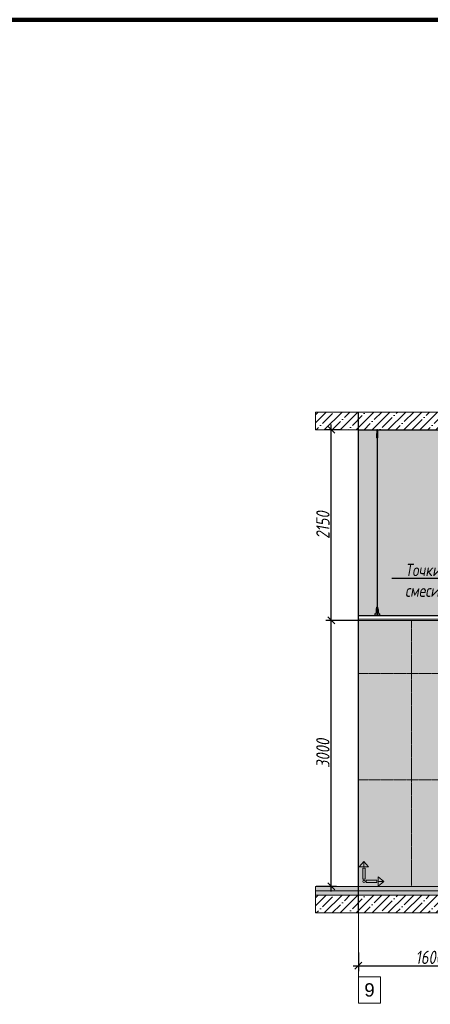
# Model space of a CAD drawing. Header units: millimetres. Extents: x -57162 to 485422, y -209335 to -9481.
# Tile 647 of 656: x 436356 to 440985, y -201117 to -190011. Entities that reach past the tile are written whole.
import ezdxf
from ezdxf import colors
from ezdxf.entities.mleader import LeaderData, LeaderLine
from ezdxf.math import Vec2, Vec3

# ---------------------------------------------------------------- set-up
doc = ezdxf.new("R2010")
doc.units = ezdxf.units.MM
doc.linetypes.add('DASHDOT', pattern=[25.4, 12.7, -6.35, 0, -6.35])
doc.layers.get('Defpoints').update_dxf_attribs({"color": 31})
for name, color, linetype, lineweight in [('3_RC_Ceiling', 253, 'Continuous', 5), ('A-DETL-GENF', 7, 'Continuous', 5), ('dim_pot', 128, 'Continuous', 9), ('meb', 26, 'Continuous', 15)]:
    doc.layers.add(name, color=color, linetype=linetype, lineweight=lineweight)
for name, color, linetype, lineweight, true_color in [('dim_per', 7, 'Continuous', 9, 0x1c3800), ('dim_razv', 7, 'DASHDOT', 9, 0x183018), ('pol', 7, 'Continuous', 15, 0x55666d)]:
    doc.layers.add(name, color=color, linetype=linetype, lineweight=lineweight, true_color=true_color)
doc.styles.add('fl_iso paper', font='isocpeur.ttf', dxfattribs={"width": 0.8, "oblique": 10})
doc.styles.get("Standard").update_dxf_attribs({"font": 'arial.ttf'})
doc.dimstyles.new('In tre 1_50', dxfattribs={"dimtxt": 150, "dimasz": 80, "dimexe": 60, "dimexo": 10, "dimgap": 20, "dimtad": 1, "dimdec": 0, "dimrnd": 5, "dimzin": 0, "dimdsep": 46, "dimtxsty": 'fl_iso paper', "dimblk": 'OBLIQUE', "dimcen": 0, "dimdle": 60, "dimadec": 0, "dimazin": 0, "dimtfac": 1, "dimtdec": 0, "dimtofl": 0, "dimtmove": 1, "dimatfit": 1, "dimfxl": 40, "dimtolj": 1, "dimtzin": 0, "dimarcsym": 1})

# ---------------------------------------------------------------- blocks, each defined once
blk = doc.blocks.new('*U804')
at = {"layer": 'dim_razv', "color": 253, "ltscale": 0.3, "transparency": 33554687}
blk.add_lwpolyline([(0, -1500), (0, 1500)], dxfattribs=at)
blk = doc.blocks.new('*U805')
at = {"layer": 'dim_pot', "color": 0, "linetype": 'ByBlock', "lineweight": -2, "transparency": 16777216}
blk.add_blockref('*U804', (0, 0), dxfattribs=at)
blk = doc.blocks.new('_Oblique')
at = {"color": 0, "linetype": 'ByBlock', "lineweight": -2}
blk.add_line((-0.5, -0.5), (0.5, 0.5), dxfattribs=at)
blk = doc.blocks.new('*D841')
at = {"layer": 'Defpoints', "color": 0, "linetype": 'ByBlock', "transparency": 16777216}
for p in [(439869, -196786), (440174, -196786), (439689, -199786)]:
    blk.add_point(p, dxfattribs=at)
at = {"layer": 'dim_razv', "color": 0, "linetype": 'ByBlock', "lineweight": -2, "transparency": 16777216}
for p, q in [((440164, -196786), (439809, -196786)), ((439869, -199846), (439869, -196726)), ((439699, -199786), (439929, -199786))]:
    blk.add_line(p, q, dxfattribs=at)
at = {"layer": 'dim_razv', "color": 0, "linetype": 'ByBlock', "lineweight": -2, "transparency": 16777216, "xscale": 80, "yscale": 80, "zscale": 80}
for p, rotation in [((439869, -196786), 90), ((439869, -199786), 270)]:
    blk.add_blockref('_Oblique', p, dxfattribs=dict(at, rotation=rotation))
at = {"layer": 'dim_razv', "color": 0, "linetype": 'ByBlock', "transparency": 16777216, "insert": (439774, -198286), "char_height": 150, "attachment_point": 5, "rotation": 90, "style": 'fl_iso paper'}
blk.add_mtext('\\A1;3000', dxfattribs=at)
blk = doc.blocks.new('*D842')
at = {"layer": 'Defpoints', "color": 0, "linetype": 'ByBlock', "transparency": 16777216}
for p in [(440174, -200524), (441774, -200524), (441774, -200682)]:
    blk.add_point(p, dxfattribs=at)
at = {"layer": 'dim_razv', "color": 0, "linetype": 'ByBlock', "lineweight": -2, "transparency": 16777216}
for p, q in [((440174, -200534), (440174, -200742)), ((441774, -200534), (441774, -200742)), ((440114, -200682), (441834, -200682))]:
    blk.add_line(p, q, dxfattribs=at)
at = {"layer": 'dim_razv', "color": 0, "linetype": 'ByBlock', "lineweight": -2, "transparency": 16777216, "xscale": 80, "yscale": 80, "zscale": 80, "rotation": 180}
blk.add_blockref('_Oblique', (440174, -200682), dxfattribs=at)
at = {"layer": 'dim_razv', "color": 0, "linetype": 'ByBlock', "lineweight": -2, "transparency": 16777216, "xscale": 80, "yscale": 80, "zscale": 80}
blk.add_blockref('_Oblique', (441774, -200682), dxfattribs=at)
at = {"layer": 'dim_razv', "color": 0, "linetype": 'ByBlock', "transparency": 16777216, "insert": (440974, -200587), "char_height": 150, "attachment_point": 5, "style": 'fl_iso paper'}
blk.add_mtext('\\A1;1600', dxfattribs=at)
blk = doc.blocks.new('*U907')
at = {"layer": '3_RC_Ceiling', "ltscale": 20}
for p, q in [((490275, -63510), (490275, -63570)), ((490280, -63505), (490280, -63524)), ((490285, -63510), (490285, -63570)), ((490272, -63563), (490278, -63563)), ((490272, -63591), (490278, -63591)), ((490285, -63548), (490275, -63548)), ((490285, -63570), (490275, -63570)), ((490278, -63549), (490278, -63570)), ((490278, -63598), (490278, -63557)), ((490278, -65492), (490278, -63604)), ((490282, -63549), (490282, -63570)), ((490282, -63598), (490282, -63557)), ((490282, -63563), (490287, -63563)), ((490282, -63591), (490287, -63591)), ((490282, -65492), (490282, -63604)), ((490278, -65511), (490278, -65483)), ((490278, -65559), (490278, -65519)), ((490282, -65511), (490282, -65483)), ((490282, -65559), (490282, -65519)), ((490272, -65524), (490278, -65524)), ((490272, -65553), (490278, -65553)), ((490286, -65569), (490274, -65569)), ((490274, -65587), (490274, -65598)), ((490274, -65598), (490274, -65604)), ((490276, -65575), (490276, -65571)), ((490278, -65571), (490277, -65571)), ((490277, -65575), (490277, -65571)), ((490278, -65575), (490277, -65575)), ((490278, -65575), (490277, -65575)), ((490278, -65583), (490278, -65566)), ((490282, -65524), (490287, -65524)), ((490282, -65553), (490287, -65553)), ((490282, -65583), (490282, -65566)), ((490283, -65571), (490282, -65571)), ((490282, -65575), (490282, -65571)), ((490283, -65575), (490282, -65575)), ((490282, -65575), (490282, -65575)), ((490283, -65575), (490283, -65571)), ((490286, -65587), (490286, -65598)), ((490286, -65598), (490286, -65604))]:
    blk.add_line(p, q, dxfattribs=at)
at = {"layer": '3_RC_Ceiling', "ltscale": 20, "elevation": -5}
blk.add_lwpolyline([(490272, -63552), (490272, -63603, 0.311691), (490287, -63603), (490287, -63552, 0.333333)], format="xyb", close=True, dxfattribs=at)
at = {"layer": '3_RC_Ceiling', "ltscale": 20}
for points in [[(490282, -63558, 0.15158), (490282, -63557, 0.106977), (490281, -63557, 0.07462), (490281, -63556, 0.061287), (490280, -63556, 0.061287), (490279, -63556, 0.07462), (490278, -63557, 0.106977), (490278, -63557, 0.15158), (490278, -63558, 0.156429), (490278, -63558, 0.106977)], [(490282, -63597, -0.15158), (490282, -63598, -0.106977), (490281, -63598, -0.07462), (490281, -63598, -0.061287), (490280, -63599, -0.061287), (490279, -63598, -0.07462), (490278, -63598, -0.106977), (490278, -63598, -0.15158), (490278, -63597, -0.156429), (490278, -63597, -0.106977)], [(490282, -63558, -0.164855), (490282, -63558, -0.106977)], [(490282, -63597, -0.164855), (490282, -63597, -0.15158)], [(490282, -65519, 0.15158), (490282, -65519, 0.106977), (490281, -65518, 0.07462), (490281, -65518, 0.061287), (490280, -65518, 0.061287), (490279, -65518, 0.07462), (490278, -65518, 0.106977), (490278, -65519, 0.15158), (490278, -65519, 0.156429), (490278, -65520, 0.106977)], [(490282, -65519, -0.164855), (490282, -65520, -0.106977)], [(490287, -65525, -0.160742), (490294, -65538), (490294, -65568, 0.196304), (490301, -65586, -0.186577), (490302, -65588, 0.403263), (490303, -65589), (490303, -65589, 0.315299), (490305, -65588), (490305, -65588, -0.253979), (490306, -65587, -0.113914), (490307, -65587, -0.349227), (490308, -65588), (490308, -65590, -0.065543), (490308, -65592), (490306, -65597, -0.339454), (490296, -65604), (490263, -65604, -0.339454), (490254, -65597), (490252, -65592, -0.065543), (490252, -65590), (490252, -65588, -0.349227), (490253, -65587, -0.113914), (490254, -65587, -0.253979), (490255, -65588), (490255, -65588, 0.315299), (490256, -65589), (490256, -65589, 0.403263), (490258, -65588, -0.186577), (490259, -65586, 0.196304), (490266, -65568), (490266, -65538, -0.160742), (490272, -65525)], [(490286, -65589), (490286, -65589, 0.414214), (490287, -65588), (490287, -65587, 0.414214), (490286, -65587), (490273, -65587, 0.414214), (490273, -65587), (490273, -65588, 0.414214), (490273, -65589), (490274, -65589)], [(490286, -65596), (490286, -65596, -0.414214), (490287, -65596), (490287, -65597, -0.414214), (490286, -65598), (490273, -65598, -0.414214), (490273, -65597), (490273, -65596, -0.414214), (490273, -65596), (490274, -65596)], [(490286, -65604), (490286, -65605, -0.414214), (490283, -65608), (490277, -65608, -0.414214), (490274, -65605), (490274, -65604)], [(490282, -65559, -0.15158), (490282, -65559, -0.106977), (490281, -65560, -0.07462), (490281, -65560, -0.061287), (490280, -65560, -0.061287), (490279, -65560, -0.07462), (490278, -65560, -0.106977), (490278, -65559, -0.15158), (490278, -65559, -0.156429), (490278, -65558, -0.106977)], [(490282, -65558, -0.164855), (490282, -65559, -0.15158)]]:
    blk.add_lwpolyline(points, format="xyb", dxfattribs=at)
blk.add_lwpolyline([(490272, -65513), (490272, -65564, 0.311691), (490287, -65564), (490287, -65513, 0.333333)], format="xyb", close=True, dxfattribs=at)
at = {"layer": '3_RC_Ceiling', "ltscale": 20, "const_width": 2.22}
blk.add_lwpolyline([(490308, -65585, -1), (490312, -65585), (490312, -65586, -0.267949), (490311, -65587, 0.57735), (490311, -65590, -0.267949), (490312, -65591), (490312, -65594, -0.267949), (490311, -65595, 0.57735), (490311, -65597, -0.267949), (490312, -65599), (490312, -65601, -0.267949), (490311, -65602, 0.57735), (490311, -65605, -0.267949), (490312, -65606), (490312, -65609, -0.414214), (490311, -65610), (490304, -65610, -0.247529), (490303, -65610, 0.247529), (490302, -65609), (490298, -65609, 0.247529), (490297, -65610, -0.247529), (490296, -65610), (490282, -65610, -0.267949), (490281, -65610, 0.57735), (490279, -65610, -0.267949), (490277, -65610), (490264, -65610, -0.247529), (490263, -65610, 0.247529), (490261, -65609), (490258, -65609, 0.247529), (490256, -65610, -0.247529), (490255, -65610), (490249, -65610, -0.414214), (490248, -65609), (490248, -65606, -0.267949), (490248, -65605, 0.57735), (490248, -65602, -0.267949), (490248, -65601), (490248, -65599, -0.267949), (490248, -65597, 0.57735), (490248, -65595, -0.267949), (490248, -65594), (490248, -65591, -0.267949), (490248, -65590, 0.57735), (490248, -65587, -0.267949), (490248, -65586), (490248, -65585, -1), (490252, -65585, -1)], format="xyb", dxfattribs=at)
at = {"layer": '3_RC_Ceiling', "ltscale": 20, "flags": 128}
blk.add_lwpolyline([(490286, -65587, -0.414214), (490286, -65586), (490287, -65586), (490287, -65573), (490286, -65573, -0.414214), (490286, -65573), (490286, -65568), (490274, -65568), (490274, -65573, -0.414214), (490274, -65573), (490273, -65573), (490273, -65586), (490274, -65586, -0.414214), (490274, -65587)], format="xyb", dxfattribs=at)
at = {"layer": '3_RC_Ceiling', "ltscale": 20}
for centre in [(490280, -63566), (490280, -63586), (490280, -65528), (490280, -65548)]:
    blk.add_circle(centre, 1.6, dxfattribs=at)
for centre, radius, start, end in [((490280, -63576), 2.8, 131.8117, 228.1912), ((490280, -63576), 2.8, 131.8117, 228.1912), ((490280, -63576), 2.8, 48.191, 131.8117), ((490280, -63576), 2.8, 228.1912, 311.8118), ((490280, -63576), 2.8, 311.8118, 48.191), ((490277, -65571), 0.5, 90.0014, 180.0014), ((490277, -65575), 0.5, 180.0014, 270.0014), ((490280, -65538), 2.8, 131.8117, 228.1912), ((490280, -65538), 2.8, 131.8117, 228.1912), ((490280, -65538), 2.8, 48.191, 131.8117), ((490280, -65538), 2.8, 228.1912, 311.8118), ((490279, -65582), 1.44, 219.6407, 243.4364), ((490280, -65581), 2.48, 243.4364, 258.3005), ((490278, -65583), 0.531, 180.0014, 219.6407), ((490280, -65580), 3.99, 258.3005, 270.0014), ((490280, -65580), 3.99, 270.0014, 281.7023), ((490280, -65581), 2.48, 281.7023, 296.5665), ((490281, -65582), 1.44, 296.5665, 320.3621), ((490280, -65538), 2.8, 311.8118, 48.191), ((490281, -65583), 0.531, 320.3621, 0.0014), ((490283, -65571), 0.5, 0.0014, 90.0014), ((490283, -65575), 0.5, 270.0014, 0.0014)]:
    blk.add_arc(centre, radius, start, end, dxfattribs=at)
blk = doc.blocks.new('1')
at = {"layer": 'pol', "linetype": 'ByBlock'}
h = blk.add_hatch(color=1, dxfattribs=at)
h.paths.add_polyline_path([(35776, 73135), (35803, 73135), (35803, 73259), (35776, 73259)])
h.paths.add_polyline_path([(35790, 73275), (35843, 73275), (35790, 73338)])
h.paths.add_polyline_path([(35790, 73275), (35736, 73275), (35790, 73338)])
edge = h.paths.add_edge_path()
edge.add_arc((35790, 73111), 13.4, 0, 360)
h = blk.add_hatch(color=1, dxfattribs=at)
h.paths.add_polyline_path([(35813, 73097), (35813, 73124), (35937, 73124), (35937, 73097)])
h.paths.add_polyline_path([(35952, 73111), (35952, 73164), (36016, 73111)])
h.paths.add_polyline_path([(35952, 73111), (35952, 73057), (36016, 73111)])
at = {"layer": 'pol', "color": 1, "linetype": 'ByBlock'}
for points in [[(35790, 73275), (35736, 73275), (35790, 73338), (35790, 73275)], [(35790, 73275), (35843, 73275), (35790, 73338), (35790, 73275)], [(35952, 73111), (35952, 73164), (36016, 73111), (35952, 73111)], [(35952, 73111), (35952, 73057), (36016, 73111), (35952, 73111)]]:
    blk.add_lwpolyline(points, dxfattribs=at)
for points in [[(35776, 73135), (35803, 73135), (35803, 73259), (35776, 73259)], [(35813, 73097), (35813, 73124), (35937, 73124), (35937, 73097)]]:
    blk.add_lwpolyline(points, close=True, dxfattribs=at)
blk.add_circle((35790, 73111), 13.4, dxfattribs=at)
blk = doc.blocks.new('*D2016')
at = {"layer": 'Defpoints', "color": 0, "linetype": 'ByBlock', "transparency": 16777216}
for p in [(439869, -194636), (439987, -194636), (439987, -196786)]:
    blk.add_point(p, dxfattribs=at)
at = {"layer": 'dim_razv', "color": 0, "linetype": 'ByBlock', "lineweight": -2, "transparency": 16777216}
for p, q in [((439977, -194636), (439809, -194636)), ((439869, -196846), (439869, -194576)), ((439977, -196786), (439809, -196786))]:
    blk.add_line(p, q, dxfattribs=at)
at = {"layer": 'dim_razv', "color": 0, "linetype": 'ByBlock', "lineweight": -2, "transparency": 16777216, "xscale": 80, "yscale": 80, "zscale": 80}
for p, rotation in [((439869, -194636), 90), ((439869, -196786), 270)]:
    blk.add_blockref('_Oblique', p, dxfattribs=dict(at, rotation=rotation))
at = {"layer": 'dim_razv', "color": 0, "linetype": 'ByBlock', "transparency": 16777216, "insert": (439774, -195711), "char_height": 150, "attachment_point": 5, "rotation": 90, "style": 'fl_iso paper'}
blk.add_mtext('\\A1;2150', dxfattribs=at)

msp = doc.modelspace()

# ---------------------------------------------------------------- hatches: boundary and pattern name
at = {"layer": 'A-DETL-GENF'}
h = msp.add_hatch(dxfattribs=at)
h.set_pattern_fill('ANSI35', color=256, scale=20, style=0)
h.set_pattern_definition([(45, (319995.27, -202177.55), (-89.80256, 89.80256), []), (45, (320085.07, -202177.55), (-89.80256, 89.80256), [158.75, -31.75, 0, -31.75])])
h.paths.add_polyline_path([(439689.5, -194636.3), (447106, -194636.3), (447106, -194436.3), (439689.5, -194436.3)])
h = msp.add_hatch(dxfattribs=at)
h.set_pattern_fill('AR-CONC', color=256, style=0)
h.set_pattern_definition([(50, (319995.27, -207627.55), (182.18467, -15.93909), [19.05, -209.55]), (355, (319995.27, -207627.55), (-35.24342, 191.05685), [15.24, -167.64058]), (100.45144, (320010.45, -207628.88), (146.94125, 175.11775), [16.19, -178.09024]), (46.1842, (319995.27, -207576.75), (271.07904, -42.04233), [28.575, -314.325]), (96.63556, (320017.86, -207580.25), (237.40413, 247.4261), [24.285, -267.1356]), (351.18415, (319995.27, -207576.75), (237.40413, 247.4261), [22.85997, -251.45973]), (21, (320020.67, -207589.45), (151.6144, -102.2652), [19.05, -209.55]), (326, (320020.67, -207589.45), (61.80203, 184.18797), [15.24, -167.64]), (71.45144, (320033.3, -207597.97), (213.41642, 81.92277), [16.19, -178.08994]), (37.5, (319995.27, -207627.55), (3.088603, 84.55504), [0, -165.608, 0, -170.18, 0, -168.275]), (7.5, (319995.27, -207627.55), (66.81966, 100.180575), [0, -97.028, 0, -161.798, 0, -64.135]), (327.5, (319938.63, -207627.55), (135.590595, -5.728744), [0, -63.5, 0, -198.12, 0, -262.89]), (317.5, (319913.23, -207627.55), (148.12918, 25.42649), [0, -82.55, 0, -131.572, 0, -186.69])])
h.paths.add_polyline_path([(439689.5, -199836.3), (447106, -199836.3), (447106, -199786.3), (439689.5, -199786.3)])
h = msp.add_hatch(dxfattribs=at)
h.set_pattern_fill('ANSI35', color=256, scale=10, style=0)
h.set_pattern_definition([(45, (319995.27, -207627.55), (-44.90128, 44.90128), []), (45, (320040.17, -207627.55), (-44.90128, 44.90128), [79.375, -15.875, 0, -15.875])])
h.paths.add_polyline_path([(447106, -199886.3), (439689.5, -199886.3), (439689.5, -199836.3), (447106, -199836.3)])
h = msp.add_hatch(dxfattribs=at)
h.set_pattern_fill('ANSI35', color=256, scale=20, style=0)
h.set_pattern_definition([(45, (319995.27, -207627.55), (-89.80256, 89.80256), []), (45, (320085.07, -207627.55), (-89.80256, 89.80256), [158.75, -31.75, 0, -31.75])])
h.paths.add_polyline_path([(439689.5, -200086.3), (447106, -200086.3), (447106, -199886.3), (439689.5, -199886.3)])
at = {"layer": 'dim_razv', "linetype": 'ByBlock', "true_color": 0xd9d9d9, "transparency": 33554687}
h = msp.add_hatch(color=254, dxfattribs=at)
h.dxf.hatch_style = 1
h.paths.add_polyline_path([(440174.5, -194636.3), (446775.9, -194636.3), (446775.9, -196736.3), (440174.5, -196736.3)])
h.paths.add_polyline_path([(392957.4, -194636.3), (420027.4, -194636.3), (420027.4, -196236.3), (392957.4, -196236.3)])
at = {"layer": 'dim_razv', "true_color": 0xffffff, "transparency": 33554687}
h = msp.add_hatch(dxfattribs=at)
h.set_pattern_fill('AR-SAND', scale=3, angle=315)
h.set_pattern_definition([(352.5, (120932.77, 10341.21), (100.426047, 107.214405), [0, -115.824, 0, -129.54, 0, -123.825]), (322.5, (120932.77, 10341.21), (247.41986, 56.70328), [0, -62.484, 0, -104.394, 0, -40.005]), (282.5, (120866.5, 10407.49), (168.099694, -167.489948), [0, -38.1, 0, -137.16, 0, -179.07]), (272.5, (120866.5, 10407.49), (209.26523, -114.68433), [0, -19.05, 0, -89.916, 0, -102.87])])
h.paths.add_polyline_path([(442775.2, -199786.3), (442775.2, -199286.3), (442875.2, -199286.3), (442875.2, -199486.3), (444275.2, -199486.3), (444275.2, -199286.3), (444375.2, -199286.3), (444375.2, -199786.3), (445775.9, -199786.3), (445775.9, -197506.3), (446675.9, -197506.3), (446675.9, -199786.3), (446775.9, -199786.3), (446775.9, -196786.3), (440174.5, -196786.3), (440174.5, -199786.3)])

# ---------------------------------------------------------------- linework, layer by layer
at = {"lineweight": 13}
for points in [[(439689.5, -194636.3), (447106, -194636.3), (447106, -194436.3), (439689.5, -194436.3)], [(446775.9, -196736.3), (440174.5, -196736.3), (440174.5, -196771.3), (446775.9, -196771.3)], [(440174.5, -196786.3), (446775.9, -196786.3), (446775.9, -196771.3), (440174.5, -196771.3)], [(440174.5, -196786.3), (441774.5, -196786.3), (441774.5, -199786.3), (440174.5, -199786.3)], [(439689.5, -199836.3), (447106, -199836.3), (447106, -199786.3), (439689.5, -199786.3)], [(447106, -199886.3), (439689.5, -199886.3), (439689.5, -199836.3), (447106, -199836.3)], [(439689.5, -200086.3), (447106, -200086.3), (447106, -199886.3), (439689.5, -199886.3)]]:
    msp.add_lwpolyline(points, close=True, dxfattribs=at)
at = {"lineweight": 30}
msp.add_lwpolyline([(440174.5, -200086.3), (440174.5, -194436.3)], dxfattribs=at)
at = {"linetype": 'ByBlock'}
msp.add_lwpolyline([(440174.5, -194636.3), (446775.9, -194636.3), (446775.9, -196736.3), (440174.5, -196736.3)], close=True, dxfattribs=at)
at = {"layer": 'Defpoints', "color": 1, "lineweight": 100}
msp.add_lwpolyline([(390110.3, -190011), (485422.4, -190011), (485422.4, -206686.5), (390110.3, -206686.5)], close=True, dxfattribs=at)
at = {"layer": 'dim_razv', "linetype": 'ByBlock'}
msp.add_lwpolyline([(440174.5, -199786.3), (440174.5, -196786.3), (446775.9, -196786.3), (446775.9, -199786.3), (446675.9, -199786.3), (446675.9, -197506.3), (445775.9, -197506.3), (445775.9, -199786.3)], close=True, dxfattribs=at)
at = {"layer": 'dim_razv', "color": 253, "ltscale": 0.3, "transparency": 33554687}
for points in [[(440174.5, -197386.3), (446775.9, -197386.3)], [(440174.5, -198586.3), (445775.9, -198586.3)]]:
    msp.add_lwpolyline(points, dxfattribs=at)
at = {"layer": 'meb', "color": 10}
msp.add_lwpolyline([(440174.5, -199801.2), (440174.5, -201105.4)], dxfattribs=at)
msp.add_lwpolyline([(440174.5, -201105.4), (440424.5, -201105.4), (440424.5, -200805.4), (440174.5, -200805.4)], close=True, dxfattribs=at)

# ---------------------------------------------------------------- block references
at = {"linetype": 'ByBlock', "xscale": 0.9938708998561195, "yscale": 0.9938708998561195, "zscale": 0.9938708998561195}
msp.add_blockref('1', (404666.8, -272392.7), dxfattribs=at)
at = {"layer": '3_RC_Ceiling'}
msp.add_blockref('*U907', (-49892.4, -131126.1), dxfattribs=at)
at = {"layer": 'dim_pot', "linetype": 'ByBlock'}
msp.add_blockref('*U805', (440774.5, -198286.3), dxfattribs=at)

# ---------------------------------------------------------------- texts
at = {"layer": 'meb', "color": 10, "insert": (440299.5, -200955.4), "char_height": 150, "attachment_point": 5}
msp.add_mtext_dynamic_manual_height_columns('9', width=165.776, gutter_width=12.5, heights=[0], dxfattribs=at)

# ---------------------------------------------------------------- dimensions: what is measured, and where the dimension line sits
at = {"layer": 'dim_razv', "linetype": 'ByBlock'}
for base, p1, p2, picture, middle in [((439869.4, -194636.3), (439986.9, -196786.3), (439986.9, -194636.3), '*D2016', (439774.4, -195711.3)), ((439869.4, -196786.3), (439689.5, -199786.3), (440174.5, -196786.3), '*D841', (439774.4, -198286.3))]:
    dim = msp.add_linear_dim(base=base, p1=p1, p2=p2, angle=90, dimstyle='In tre 1_50', dxfattribs=at)
    dim.commit()
    dim.dimension.update_dxf_attribs({"geometry": picture, "text_midpoint": middle})
dim = msp.add_linear_dim(base=(441774.5, -200682.1), p1=(440174.5, -200524.3), p2=(441774.5, -200524.3), dimstyle='In tre 1_50', dxfattribs=at)
dim.commit()
dim.dimension.update_dxf_attribs({"geometry": '*D842', "text_midpoint": (440974.5, -200587.1)})

# ---------------------------------------------------------------- leaders
at = {"layer": 'dim_per', "linetype": 'ByBlock'}
ml = msp.add_multileader_mtext('Standard', dxfattribs=at)
ml.set_content('Точки подключения \\Pсмесителя на стене', color=256, style='fl_iso paper')
ml.set_leader_properties()
ml.build(insert=Vec2(0, 0))
ml.multileader.update_dxf_attribs({"text_left_attachment_type": 6, "text_right_attachment_type": 6, "dogleg_length": 252.8})
ctx = ml.context
ctx.base_point, ctx.char_height, ctx.plane_origin = Vec3(440699.6, -196315.7), 140, Vec3(439925.8, -204562.6)
ctx.left_attachment, ctx.right_attachment = 6, 6
notes = []
notes.append((ctx, [(0, (1, 1, 0), (442373.6, -196315.7), (-1, 0), 252.8, [(0, [(443050.2, -198786.3)], 0, [])])]))
ctx.mtext.insert, ctx.mtext.width, ctx.mtext.flow_direction = Vec3(440701.6, -196147.7), 3009.121, 5
ml = msp.add_multileader_mtext('Standard', dxfattribs=at)
ml.set_content('\\pxsm1;Канализация', color=256, style='fl_iso paper')
ml.set_leader_properties()
ml.build(insert=Vec2(0, 0))
ml.multileader.update_dxf_attribs({"text_left_attachment_type": 6, "text_right_attachment_type": 6, "dogleg_length": 252.8})
ctx = ml.context
ctx.base_point, ctx.char_height, ctx.plane_origin = Vec3(442221.9, -201002.7), 140, Vec3(439881.2, -195196.5)
ctx.left_attachment, ctx.right_attachment, ctx.text_align_type = 6, 6, 2
notes.append((ctx, [(1, (1, 1, 0), (443210.4, -201002.7), (-1, 0), 69.4, [(0, [(443571.8, -199721.2)], 0, [])])]))
ctx.mtext.insert, ctx.mtext.width, ctx.mtext.alignment, ctx.mtext.flow_direction = Vec3(443139, -200834.7), 2913.263, 3, 5
ml = msp.add_multileader_mtext('Standard', dxfattribs=at)
ml.set_content('Отверстие 359, размер 180х150(Н)мм, \\Pдля коммуникаций ВК', color=256, style='fl_iso paper')
ml.set_leader_properties()
ml.build(insert=Vec2(0, 0))
ml.multileader.update_dxf_attribs({"text_left_attachment_type": 6, "text_right_attachment_type": 6, "dogleg_length": 252.8})
ctx = ml.context
ctx.base_point, ctx.char_height, ctx.plane_origin = Vec3(440394.4, -201484.3), 140, Vec3(444731.2, -199363.8)
ctx.left_attachment, ctx.right_attachment = 6, 6
notes.append((ctx, [(0, (1, 1, 0), (443233.9, -201484.3), (-1, 0), 35.4, [(0, [(443609.3, -199754.4)], 0, [])])]))
ctx.mtext.insert, ctx.mtext.width, ctx.mtext.flow_direction = Vec3(440396.4, -201302.3), 3009.121, 5
for ctx, leaders in notes:
    for number, flags, end, landing, length, lines in leaders:
        leader = LeaderData()
        leader.index, (leader.has_last_leader_line, leader.has_dogleg_vector, leader.attachment_direction) = number, flags
        leader.last_leader_point, leader.dogleg_vector, leader.dogleg_length = Vec3(end), Vec3(landing), length
        for number, points, colour, breaks in lines:
            line = LeaderLine()
            line.index, line.vertices, line.color, line.breaks = number, Vec3.list(points), colors.encode_raw_color(colour), breaks
            leader.lines.append(line)
        ctx.leaders.append(leader)

doc.saveas('drawing.dxf')
